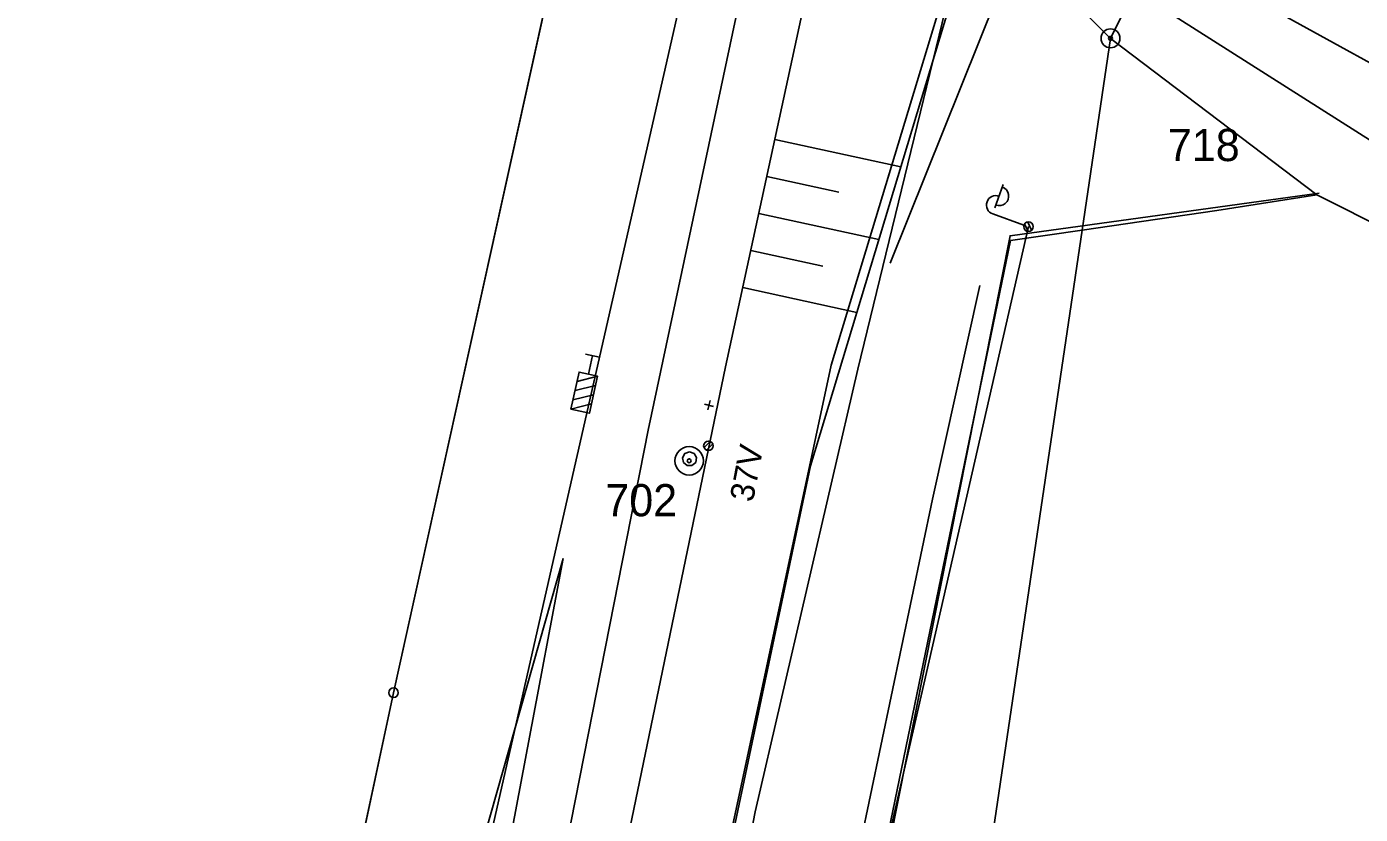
# Model space of a CAD drawing. Extents: x -469926 to -462499, y -1098642 to -1092733.
# Drawn here: x -465959.2 to -465888.8, y -1095421.7 to -1095380.2 of the extents above; entities that cross this region are included whole.
import ezdxf

# ---------------------------------------------------------------- set-up
doc = ezdxf.new("R2010")
doc.units = 0
for name, color, linetype in [('Vrstva 1', 7, 'Continuous'), ('Vrstva 10', 7, 'Continuous'), ('Vrstva 11', 7, 'Continuous'), ('Vrstva 12', 7, 'Continuous'), ('Vrstva 13', 7, 'Continuous'), ('Vrstva 14', 7, 'Continuous'), ('Vrstva 16', 7, 'Continuous'), ('Vrstva 20', 7, 'Continuous'), ('Vrstva 24', 7, 'Continuous'), ('Vrstva 26', 7, 'Continuous'), ('Vrstva 4', 7, 'Continuous'), ('Vrstva 44', 7, 'Continuous'), ('Vrstva 48', 7, 'Continuous'), ('Vrstva 50', 7, 'Continuous'), ('Vrstva 59', 7, 'Continuous'), ('Vrstva 6', 7, 'Continuous'), ('Vrstva 63', 7, 'Continuous'), ('Vrstva 8', 7, 'Continuous')]:
    doc.layers.add(name, color=color, linetype=linetype)

msp = doc.modelspace()

# ---------------------------------------------------------------- linework, layer by layer
at = {"layer": 'Vrstva 1'}
for p, q in [((-465916.75, -1095398.04), (-465909.32, -1095373.52)), ((-465915.35, -1095398.25), (-465909.32, -1095373.52)), ((-465902, -1095380.78), (-465909.32, -1095373.52)), ((-465902, -1095380.78), (-465903.5, -1095390.9)), ((-465891.11, -1095389.04), (-465902, -1095380.78)), ((-465896.38, -1095389.87), (-465891.11, -1095389.04)), ((-465891.11, -1095389.04), (-465851.46, -1095408.91)), ((-465903.5, -1095390.9), (-465896.38, -1095389.87)), ((-465907.28, -1095391.45), (-465903.5, -1095390.9)), ((-465913.73, -1095422.67), (-465907.28, -1095391.45)), ((-465921.76, -1095421.46), (-465916.75, -1095398.04)), ((-465920.77, -1095421.61), (-465915.35, -1095398.25)), ((-465925.67, -1095439.52), (-465921.76, -1095421.46)), ((-465924.19, -1095439.74), (-465920.77, -1095421.61))]:
    msp.add_line(p, q, dxfattribs=at)
at = {"layer": 'Vrstva 10'}
for points in [[(-465952.074, -1095576.593), (-465950.651, -1095568.419), (-465945.234, -1095533.567), (-465941.872, -1095509.894), (-465936.266, -1095471.987), (-465928.579, -1095428.256), (-465922.33, -1095398.12), (-465916.513, -1095371.309)], [(-465947.394, -1095567.292), (-465942.112, -1095535.239), (-465938.426, -1095510.649), (-465932.13, -1095475.515), (-465925.183, -1095438.157), (-465917.836, -1095403.345), (-465909.3, -1095375.081), (-465909.283, -1095373.386), (-465911.909, -1095371.229)], [(-465959.234, -1095576.593), (-465957.146, -1095563.683), (-465957.541, -1095558.556), (-465953.339, -1095532.027), (-465943.264, -1095470.647), (-465939.978, -1095447.695), (-465936.645, -1095428.469), (-465930.898, -1095408.234)], [(-465958.232, -1095576.593), (-465951.356, -1095531.647), (-465942.02, -1095470.939), (-465938.1, -1095447.877), (-465934.661, -1095428.216), (-465930.898, -1095408.234)]]:
    msp.add_lwpolyline(points, dxfattribs=at)
at = {"layer": 'Vrstva 11'}
for p, q in [((-465923.464, -1095402.377), (-465923.142, -1095402.054)), ((-465923.334, -1095402.512), (-465923.007, -1095402.185))]:
    msp.add_line(p, q, dxfattribs=at)
msp.add_lwpolyline([(-465909.32, -1095373.52), (-465916.75, -1095398.04), (-465921.76, -1095421.46), (-465925.67, -1095439.52)], dxfattribs=at)
msp.add_circle((-465923.234, -1095402.285), 0.25, dxfattribs=at)
at = {"layer": 'Vrstva 12'}
for p, q in [((-465923.443, -1095400.083), (-465922.959, -1095400.209)), ((-465923.138, -1095399.904), (-465923.264, -1095400.388)), ((-465923.201, -1095400.146), (-465923.201, -1095400.146))]:
    msp.add_line(p, q, dxfattribs=at)
for points in [[(-465944.354, -1095341.149), (-465925.796, -1095352.02), (-465931.466, -1095377.345), (-465939.861, -1095415.319), (-465947.478, -1095450.91), (-465955.231, -1095486.771)], [(-465938.543, -1095576.593), (-465936.521, -1095563.647), (-465930.977, -1095528.171), (-465923.38, -1095477.824), (-465916.846, -1095439.262), (-465907.301, -1095391.197), (-465890.988, -1095388.954)]]:
    msp.add_lwpolyline(points, dxfattribs=at)
at = {"layer": 'Vrstva 13'}
for p, q in [((-465911.394, -1095405.113), (-465908.897, -1095393.826)), ((-465918.668, -1095439.688), (-465911.394, -1095405.113))]:
    msp.add_line(p, q, dxfattribs=at)
msp.add_lwpolyline([(-465911.909, -1095371.229), (-465907.601, -1095374.246), (-465908.007, -1095378.609), (-465913.642, -1095392.64)], dxfattribs=at)
at = {"layer": 'Vrstva 14'}
msp.add_line((-465906.332, -1095390.721), (-465917.726, -1095440.489), dxfattribs=at)
at = {"layer": 'Vrstva 16'}
for p, q in [((-465931.466, -1095377.345), (-465939.861, -1095415.319)), ((-465931.466, -1095377.345), (-465939.861, -1095415.319)), ((-465931.466, -1095377.345), (-465939.861, -1095415.319)), ((-465939.861, -1095415.319), (-465947.478, -1095450.91)), ((-465939.861, -1095415.319), (-465947.478, -1095450.91)), ((-465939.861, -1095415.319), (-465947.478, -1095450.91))]:
    msp.add_line(p, q, dxfattribs=at)
at = {"layer": 'Vrstva 20'}
for p, q in [((-465928.987, -1095397.612), (-465929.719, -1095397.448)), ((-465929.353, -1095397.53), (-465929.353, -1095397.53)), ((-465929.082, -1095398.615), (-465930.167, -1095398.886)), ((-465929.298, -1095399.591), (-465930.384, -1095399.862)), ((-465930.275, -1095399.374), (-465929.19, -1095399.103)), ((-465930.492, -1095400.35), (-465929.407, -1095400.079))]:
    msp.add_line(p, q, dxfattribs=at)
msp.add_lwpolyline([(-465929.353, -1095397.53), (-465929.57, -1095398.506), (-465930.058, -1095398.398), (-465930.492, -1095400.35), (-465929.516, -1095400.567), (-465929.082, -1095398.615), (-465929.57, -1095398.506)], dxfattribs=at)
at = {"layer": 'Vrstva 24'}
for centre, radius in [((-465902, -1095380.78), 0.5), ((-465902, -1095380.78), 0.1), ((-465924.25, -1095403.08), 0.75), ((-465924.25, -1095403.08), 0.1)]:
    msp.add_circle(centre, radius, dxfattribs=at)
at = {"layer": 'Vrstva 26'}
for p, q in [((-465908.099, -1095389.721), (-465907.663, -1095388.496)), ((-465906.567, -1095390.637), (-465908.216, -1095390.051)), ((-465906.343, -1095390.97), (-465906.532, -1095390.574)), ((-465906.166, -1095390.907), (-465906.371, -1095390.475))]:
    msp.add_line(p, q, dxfattribs=at)
for centre in [(-465906.332, -1095390.721), (-465906.332, -1095390.721), (-465939.861, -1095415.319)]:
    msp.add_circle(centre, 0.25, dxfattribs=at)
for centre, start, end in [((-465907.876, -1095389.111), 249.71952, 71.12467), ((-465908.049, -1095389.58), 70.42209, 250.42209)]:
    msp.add_arc(centre, 0.5, start, end, dxfattribs=at)
at = {"layer": 'Vrstva 4'}
for p, q in [((-465900.74, -1095378.25), (-465902, -1095380.78)), ((-465900.74, -1095378.25), (-465885.4, -1095387.99)), ((-465908.18, -1095422.52), (-465903.5, -1095390.9))]:
    msp.add_line(p, q, dxfattribs=at)
at = {"layer": 'Vrstva 44'}
msp.add_line((-465934.736, -1095422.907), (-465922.248, -1095367.968), dxfattribs=at)
at = {"layer": 'Vrstva 48'}
for p, q in [((-465919.727, -1095386.121), (-465913.071, -1095387.566)), ((-465920.151, -1095388.076), (-465916.344, -1095388.902)), ((-465920.575, -1095390.03), (-465914.231, -1095391.407)), ((-465920.999, -1095391.985), (-465917.193, -1095392.811)), ((-465921.423, -1095393.939), (-465915.391, -1095395.249))]:
    msp.add_line(p, q, dxfattribs=at)
at = {"layer": 'Vrstva 59'}
for p, q in [((-465923.443, -1095400.083), (-465922.959, -1095400.209)), ((-465923.138, -1095399.904), (-465923.264, -1095400.388)), ((-465923.201, -1095400.146), (-465923.201, -1095400.146))]:
    msp.add_line(p, q, dxfattribs=at)
at = {"layer": 'Vrstva 6'}
msp.add_lwpolyline([(-465879.944, -1095189.889), (-465887.262, -1095223.019), (-465893.728, -1095252.345), (-465900.109, -1095281.274), (-465906.507, -1095310.289), (-465913.038, -1095339.788), (-465917.388, -1095359.45), (-465919.23, -1095367.684), (-465926.419, -1095401.466), (-465930.944, -1095424.432), (-465935.686, -1095450.656), (-465937.08, -1095458.802), (-465940.192, -1095478.042), (-465944.392, -1095505.45), (-465947.952, -1095528.578), (-465953.023, -1095561.245), (-465955.404, -1095576.593)], dxfattribs=at)
at = {"layer": 'Vrstva 63'}
for p, q in [((-465924.255, -1095402.98), (-465924.205, -1095402.98)), ((-465924.23, -1095402.98), (-465924.23, -1095402.98))]:
    msp.add_line(p, q, dxfattribs=at)
msp.add_lwpolyline([(-465924.23, -1095402.607), (-465923.989, -1095402.692), (-465923.861, -1095402.912), (-465923.902, -1095403.165), (-465924.103, -1095403.333), (-465924.358, -1095403.333), (-465924.552, -1095403.165), (-465924.6, -1095402.916), (-465924.47, -1095402.692), (-465924.23, -1095402.607)], dxfattribs=at)
at = {"layer": 'Vrstva 8'}
msp.add_line((-465907.886, -1095371.274), (-465827.165, -1095415.788), dxfattribs=at)

# ---------------------------------------------------------------- texts
at = {"layer": 'Vrstva 11'}
msp.add_text('37V', height=1.25, rotation=79.14234, dxfattribs=at).set_placement((-465920.886, -1095405.301))
at = {"layer": 'Vrstva 50'}
for s, p in [('718', (-465898.969, -1095387.26)), ('702', (-465928.677, -1095406.009))]:
    msp.add_text(s, height=1.7, dxfattribs=at).set_placement(p)

doc.saveas('drawing.dxf')
